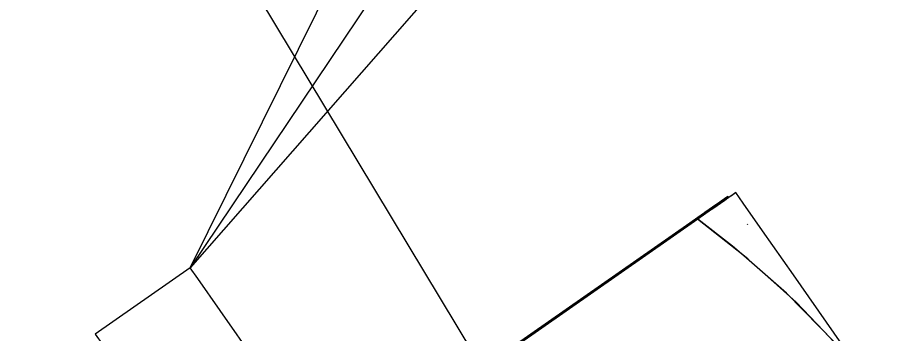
# Model space of a CAD drawing. Extents: x 1312564.2 to 1312581.5, y 1207298.4 to 1207352.6.
# Drawn here: x 1312566.96486 to 1312566.98911, y 1207330.75645 to 1207330.76533 of the extents above; entities that cross this region are included whole.
import ezdxf

# ---------------------------------------------------------------- set-up
doc = ezdxf.new("R2010")
doc.units = 0
doc.layers.add('Level 15', color=7, linetype='Continuous')
doc.layers.add('Level 9', color=7, linetype='Continuous')

msp = doc.modelspace()

# ---------------------------------------------------------------- linework, layer by layer
at = {"layer": 'Level 15'}
msp.add_line((1312568.107861, 1207332.452356), (1312566.969711, 1207330.758303), dxfattribs=at)
msp.add_lwpolyline([(1312566.8583, 1207330.998173), (1312566.890044, 1207330.922595), (1312566.925757, 1207330.849145), (1312566.964445, 1207330.777825), (1312567.006109, 1207330.708634), (1312567.051741, 1207330.641572), (1312567.10035, 1207330.576638), (1312567.150942, 1207330.514898), (1312567.205503, 1207330.456352), (1312567.262047, 1207330.399934), (1312567.321568, 1207330.347775), (1312567.383072, 1207330.297744), (1312567.447553, 1207330.250907), (1312567.513025, 1207330.208328), (1312567.581474, 1207330.170006), (1312567.650914, 1207330.133814)], dxfattribs=at)
msp.add_lwpolyline([(1312566.969711, 1207330.758303), (1312567.020862, 1207330.861554), (1312567.030335, 1207330.848851), (1312567.045692, 1207330.844935)], close=True, dxfattribs=at)
at = {"layer": 'Level 9'}
for p, q in [((1312566.983757, 1207330.75953), (1312566.983727, 1207330.759554)), ((1312566.98535, 1207330.759509), (1312566.985342, 1207330.759521)), ((1312566.987776, 1207330.756461), (1312566.987777, 1207330.756461))]:
    msp.add_line(p, q, dxfattribs=at)
for points in [[(1312566.989303, 1207330.754277), (1312566.989111, 1207330.754551), (1312566.987776, 1207330.756461), (1312566.986632, 1207330.7581), (1312566.985769, 1207330.759335), (1312566.985223, 1207330.760116), (1312566.985018, 1207330.760409), (1312566.984945, 1207330.760358), (1312566.984826, 1207330.760276), (1312566.984725, 1207330.760205), (1312566.984358, 1207330.759949), (1312566.984333, 1207330.759932), (1312566.983947, 1207330.759663), (1312566.973742, 1207330.752533)], [(1312566.985018, 1207330.760409), (1312566.984923, 1207330.760342), (1312566.984834, 1207330.76028), (1312566.984706, 1207330.76019), (1312566.984373, 1207330.759957), (1312566.98436, 1207330.759948)], [(1312566.985018, 1207330.760409), (1312566.985018, 1207330.760409), (1312566.985018, 1207330.760409)], [(1312566.984819, 1207330.76027), (1312566.984798, 1207330.7603), (1312566.984724, 1207330.760249), (1312566.984605, 1207330.760167), (1312566.984504, 1207330.760096), (1312566.984137, 1207330.75984), (1312566.984112, 1207330.759823), (1312566.983727, 1207330.759554), (1312566.97372, 1207330.752563)], [(1312566.984798, 1207330.7603), (1312566.984703, 1207330.760233), (1312566.984613, 1207330.760171), (1312566.984486, 1207330.760081), (1312566.984152, 1207330.759848), (1312566.984139, 1207330.759839)], [(1312566.984798, 1207330.7603), (1312566.984798, 1207330.7603), (1312566.984798, 1207330.7603)], [(1312566.984335, 1207330.759931), (1312566.98395, 1207330.759661), (1312566.973743, 1207330.752531)], [(1312566.98436, 1207330.759948), (1312566.984354, 1207330.759944), (1312566.984335, 1207330.759931)], [(1312566.987474, 1207330.756529), (1312566.986709, 1207330.757333), (1312566.985387, 1207330.758526), (1312566.985356, 1207330.758551), (1312566.983947, 1207330.759663)], [(1312566.989013, 1207330.754692), (1312566.989013, 1207330.754692), (1312566.988918, 1207330.754821), (1312566.987766, 1207330.756235), (1312566.987375, 1207330.756636), (1312566.986444, 1207330.757588), (1312566.985243, 1207330.758632), (1312566.984926, 1207330.758907), (1312566.98395, 1207330.759661)], [(1312566.984139, 1207330.759839), (1312566.984133, 1207330.759835), (1312566.984114, 1207330.759822)], [(1312566.969711, 1207330.758303), (1312566.967044, 1207330.756439), (1312566.967255, 1207330.756137), (1312566.967883, 1207330.755239), (1312566.968904, 1207330.753777), (1312566.970286, 1207330.751799), (1312566.971979, 1207330.749375), (1312566.973928, 1207330.746585), (1312566.976065, 1207330.743526), (1312566.978318, 1207330.740301)], [(1312566.978732, 1207330.745389), (1312566.978732, 1207330.745389), (1312566.976595, 1207330.748448), (1312566.974646, 1207330.751238), (1312566.972952, 1207330.753662), (1312566.971571, 1207330.75564), (1312566.970549, 1207330.757102), (1312566.969922, 1207330.758), (1312566.969711, 1207330.758303)], [(1312566.989111, 1207330.754551), (1312566.988986, 1207330.754725), (1312566.98791, 1207330.75607), (1312566.987474, 1207330.756529), (1312566.987474, 1207330.756529)]]:
    msp.add_lwpolyline(points, dxfattribs=at)

doc.saveas('drawing.dxf')
